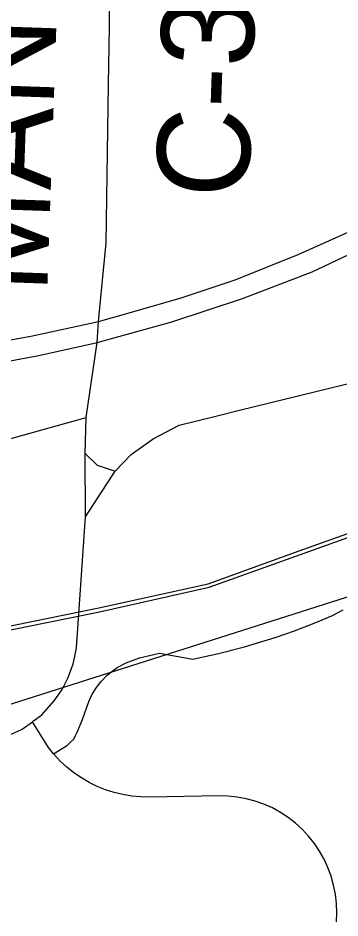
# Model space of a CAD drawing. Extents: x -59 to 82, y -3 to 49.
# Drawn here: x -52.531 to -52.334, y 46.954 to 47.505 of the extents above; entities that cross this region are included whole.
import ezdxf

# ---------------------------------------------------------------- set-up
doc = ezdxf.new("R2010")
doc.units = 0
for name, color, linetype in [('GM_X_County_Road', 7, 'Continuous'), ('GM_X_County_Road_Text', 7, 'Continuous'), ('GM_X_Rail_Line', 7, 'Continuous'), ('GM_X_State_Route', 7, 'Continuous'), ('GM_X_Township_Road', 7, 'Continuous'), ('GM_X_US_Route', 7, 'Continuous')]:
    doc.layers.add(name, color=color, linetype=linetype)

msp = doc.modelspace()

# ---------------------------------------------------------------- linework, layer by layer
at = {"layer": 'GM_X_County_Road'}
for p, q in [((-52.47463, 47.49988), (-52.47309, 47.86975)), ((-52.47516, 47.46426), (-52.47463, 47.49988)), ((-52.47659, 47.3673), (-52.47516, 47.46426)), ((-52.48128, 47.31926), (-52.47659, 47.3673)), ((-52.48219, 47.30628), (-52.48128, 47.31926)), ((-52.48885, 47.26044), (-52.48219, 47.30628)), ((-52.48948, 47.23825), (-52.48885, 47.26044)), ((-52.48929, 47.19951), (-52.48948, 47.23825)), ((-52.48948, 47.23825), (-52.4821, 47.23111)), ((-52.4821, 47.23111), (-52.47118, 47.22754)), ((-52.512, 47.05837), (-52.52182, 47.07407)), ((-52.50892, 47.05454), (-52.512, 47.05837)), ((-52.50828, 47.05382), (-52.50892, 47.05454)), ((-52.50476, 47.05004), (-52.50828, 47.05382)), ((-52.5007, 47.04629), (-52.50476, 47.05004)), ((-52.49638, 47.04285), (-52.5007, 47.04629)), ((-52.49184, 47.03974), (-52.49638, 47.04285)), ((-52.48708, 47.03697), (-52.49184, 47.03974)), ((-52.48214, 47.03456), (-52.48708, 47.03697)), ((-52.47704, 47.0325), (-52.48214, 47.03456)), ((-52.4718, 47.03083), (-52.47704, 47.0325)), ((-52.46645, 47.02953), (-52.4718, 47.03083)), ((-52.46103, 47.02863), (-52.46645, 47.02953)), ((-52.45555, 47.02813), (-52.46103, 47.02863)), ((-52.45005, 47.02802), (-52.45555, 47.02813)), ((-52.40778, 47.02873), (-52.45005, 47.02802)), ((-52.40211, 47.0286), (-52.40778, 47.02873)), ((-52.39648, 47.02802), (-52.40211, 47.0286)), ((-52.39091, 47.027), (-52.39648, 47.02802)), ((-52.38544, 47.02553), (-52.39091, 47.027)), ((-52.3801, 47.02363), (-52.38544, 47.02553)), ((-52.37494, 47.02131), (-52.3801, 47.02363)), ((-52.36997, 47.01859), (-52.37494, 47.02131)), ((-52.36523, 47.01548), (-52.36997, 47.01859)), ((-52.36076, 47.01201), (-52.36523, 47.01548)), ((-52.35658, 47.00819), (-52.36076, 47.01201)), ((-52.35272, 47.00405), (-52.35658, 47.00819)), ((-52.3492, 46.99961), (-52.35272, 47.00405)), ((-52.34604, 46.99491), (-52.3492, 46.99961)), ((-52.34327, 46.98997), (-52.34604, 46.99491)), ((-52.34089, 46.98483), (-52.34327, 46.98997)), ((-52.33894, 46.97951), (-52.34089, 46.98483)), ((-52.33742, 46.97406), (-52.33894, 46.97951)), ((-52.33633, 46.9685), (-52.33742, 46.97406)), ((-52.33569, 46.96287), (-52.33633, 46.9685)), ((-52.3355, 46.95721), (-52.33569, 46.96287)), ((-52.33576, 46.95155), (-52.3355, 46.95721))]:
    msp.add_line(p, q, dxfattribs=at)
at = {"layer": 'GM_X_Rail_Line'}
for p, q in [((-52.3585, 47.17873), (-52.3064, 47.19734)), ((-52.35771, 47.17655), (-52.30553, 47.19519)), ((-52.41428, 47.15864), (-52.3585, 47.17873)), ((-52.41363, 47.15641), (-52.35771, 47.17655)), ((-52.3179, 47.15408), (-52.79021, 47.00356)), ((-52.48121, 47.14376), (-52.41428, 47.15864)), ((-52.48072, 47.14149), (-52.41363, 47.15641)), ((-52.55497, 47.12885), (-52.48121, 47.14376)), ((-52.55453, 47.12658), (-52.48072, 47.14149))]:
    msp.add_line(p, q, dxfattribs=at)
at = {"layer": 'GM_X_State_Route'}
for p, q in [((-52.35923, 47.3601), (-52.31158, 47.38154)), ((-52.35047, 47.34966), (-52.30337, 47.37204)), ((-52.39771, 47.34472), (-52.35923, 47.3601)), ((-52.39322, 47.33333), (-52.35047, 47.34966)), ((-52.43085, 47.33369), (-52.39771, 47.34472)), ((-52.46253, 47.32452), (-52.43085, 47.33369)), ((-52.43657, 47.31894), (-52.39322, 47.33333)), ((-52.48128, 47.31926), (-52.46253, 47.32452)), ((-52.52289, 47.31018), (-52.48128, 47.31926)), ((-52.48219, 47.30628), (-52.43657, 47.31894)), ((-52.56741, 47.3022), (-52.52289, 47.31018)), ((-52.51788, 47.29834), (-52.48219, 47.30628)), ((-52.55822, 47.291), (-52.51788, 47.29834))]:
    msp.add_line(p, q, dxfattribs=at)
at = {"layer": 'GM_X_Township_Road'}
for p, q in [((-52.54163, 47.24572), (-52.48885, 47.26044)), ((-52.34842, 47.13489), (-52.33808, 47.13916)), ((-52.33808, 47.13916), (-52.33156, 47.14253)), ((-52.36147, 47.12973), (-52.34842, 47.13489)), ((-52.37316, 47.12569), (-52.36147, 47.12973)), ((-52.39205, 47.12007), (-52.38463, 47.12232)), ((-52.38463, 47.12232), (-52.37316, 47.12569)), ((-52.45632, 47.11329), (-52.44404, 47.11604)), ((-52.44404, 47.11604), (-52.42363, 47.11246)), ((-52.41904, 47.11335), (-52.41049, 47.11536)), ((-52.41049, 47.11536), (-52.40127, 47.11761)), ((-52.40127, 47.11761), (-52.40025, 47.11788)), ((-52.40025, 47.11788), (-52.39205, 47.12007)), ((-52.47001, 47.10735), (-52.46452, 47.11021)), ((-52.46452, 47.11021), (-52.45632, 47.11329)), ((-52.42363, 47.11246), (-52.41904, 47.11335)), ((-52.47608, 47.10273), (-52.47001, 47.10735)), ((-52.48267, 47.09502), (-52.47983, 47.09883)), ((-52.47983, 47.09883), (-52.47608, 47.10273)), ((-52.48449, 47.09222), (-52.48267, 47.09502)), ((-52.48737, 47.08649), (-52.48528, 47.09101)), ((-52.48528, 47.09101), (-52.48449, 47.09222)), ((-52.49126, 47.07557), (-52.48737, 47.08649)), ((-52.49444, 47.06765), (-52.49126, 47.07557)), ((-52.49652, 47.06339), (-52.49543, 47.06562)), ((-52.49543, 47.06562), (-52.49444, 47.06765)), ((-52.50041, 47.05987), (-52.49847, 47.06163)), ((-52.49847, 47.06163), (-52.49652, 47.06339)), ((-52.50892, 47.05454), (-52.50795, 47.05514)), ((-52.50795, 47.05514), (-52.50041, 47.05987))]:
    msp.add_line(p, q, dxfattribs=at)
at = {"layer": 'GM_X_US_Route'}
for p, q in [((-52.39505, 47.26497), (-52.31462, 47.2845)), ((-52.40963, 47.2613), (-52.39505, 47.26497)), ((-52.432, 47.25567), (-52.40963, 47.2613)), ((-52.4479, 47.24731), (-52.432, 47.25567)), ((-52.46137, 47.23776), (-52.4479, 47.24731)), ((-52.47118, 47.22754), (-52.46137, 47.23776)), ((-52.48929, 47.19951), (-52.47118, 47.22754)), ((-52.49477, 47.11945), (-52.48929, 47.19951)), ((-52.49611, 47.11316), (-52.49477, 47.11945)), ((-52.49996, 47.10127), (-52.49688, 47.10956)), ((-52.49688, 47.10956), (-52.49611, 47.11316)), ((-52.50362, 47.09388), (-52.49996, 47.10127)), ((-52.50841, 47.08693), (-52.50362, 47.09388)), ((-52.51599, 47.07826), (-52.50841, 47.08693)), ((-52.52111, 47.0746), (-52.51599, 47.07826)), ((-52.52803, 47.06964), (-52.52182, 47.07407)), ((-52.52182, 47.07407), (-52.52111, 47.0746)), ((-52.53524, 47.06621), (-52.52803, 47.06964))]:
    msp.add_line(p, q, dxfattribs=at)

# ---------------------------------------------------------------- texts
at = {"layer": 'GM_X_County_Road_Text'}
for s, rotation, p in [('MANTLE', 88.0248, (-52.51281, 47.33612)), ('C-313', 88.0718, (-52.3895, 47.39419))]:
    msp.add_text(s, height=0.056818, rotation=rotation, dxfattribs=at).set_placement(p)

doc.saveas('drawing.dxf')
